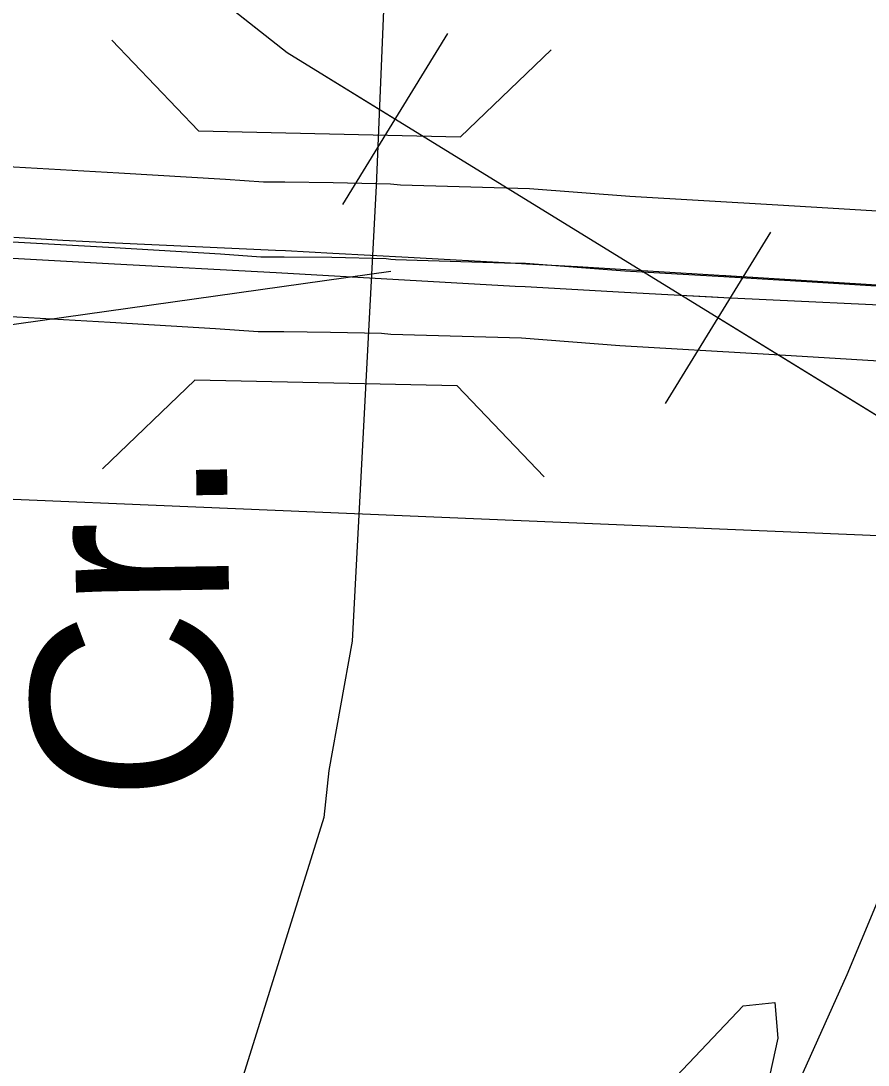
# Model space of a CAD drawing. Extents: x -132.8 to -73.3, y -60 to -26.
# Drawn here: x -123.4796 to -123.1394, y -52.4408 to -52.0219 of the extents above; entities that cross this region are included whole.
import ezdxf

# ---------------------------------------------------------------- set-up
doc = ezdxf.new("R2010")
doc.units = 0
for name, color, linetype in [('tdCoDivCarto', 7, 'Continuous'), ('tdCoHydroRiver', 7, 'Continuous'), ('tdCoHydroTxtLg', 7, 'Continuous'), ('tdCoPipe', 7, 'Continuous'), ('tdCoPriCL', 7, 'Continuous'), ('tdCoPriDiv', 7, 'Continuous'), ('tdCoPrimary', 7, 'Continuous'), ('tdCoSectLine', 7, 'Continuous'), ('tdCoStPrkRd', 7, 'Continuous'), ('tdCoStrucDivPri', 7, 'Continuous'), ('tdCoStrucPriMaintName', 7, 'Continuous')]:
    doc.layers.add(name, color=color, linetype=linetype)

msp = doc.modelspace()

# ---------------------------------------------------------------- linework, layer by layer
at = {"layer": 'tdCoDivCarto'}
for p, q in [((-123.46283, -52.11002), (-123.48251, -52.10882)), ((-123.4416, -52.11099), (-123.46283, -52.11002)), ((-123.37736, -52.11394), (-123.4416, -52.11099)), ((-123.37336, -52.11416), (-123.37736, -52.11394)), ((-123.35436, -52.11519), (-123.37336, -52.11416)), ((-123.35436, -52.11519), (-123.37336, -52.11416)), ((-123.32409, -52.11683), (-123.35436, -52.11519)), ((-123.48298, -52.1171), (-123.44204, -52.11931)), ((-123.48298, -52.1171), (-123.44204, -52.11931)), ((-123.44204, -52.11931), (-123.37717, -52.12281)), ((-123.28063, -52.11921), (-123.32409, -52.11683)), ((-123.27664, -52.11943), (-123.28063, -52.11921)), ((-123.27664, -52.11943), (-123.28063, -52.11921)), ((-123.25617, -52.12055), (-123.27664, -52.11943)), ((-123.2367, -52.12173), (-123.25617, -52.12055)), ((-123.37717, -52.12281), (-123.28114, -52.12823)), ((-123.19697, -52.12415), (-123.2367, -52.12173)), ((-123.19697, -52.12415), (-123.2367, -52.12173)), ((-123.1966, -52.12417), (-123.19697, -52.12415)), ((-123.1966, -52.12417), (-123.19697, -52.12415)), ((-123.17711, -52.12536), (-123.1966, -52.12417)), ((-123.17711, -52.12536), (-123.1966, -52.12417)), ((-123.28114, -52.12823), (-123.27715, -52.12846)), ((-123.28114, -52.12823), (-123.27715, -52.12846)), ((-123.27715, -52.12846), (-123.23721, -52.13071)), ((-123.27715, -52.12846), (-123.23721, -52.13071)), ((-123.13149, -52.12814), (-123.17711, -52.12536)), ((-123.13149, -52.12814), (-123.17711, -52.12536)), ((-123.23721, -52.13071), (-123.21983, -52.1317)), ((-123.21983, -52.1317), (-123.20195, -52.13256)), ((-123.20195, -52.13256), (-123.1974, -52.13278)), ((-123.20195, -52.13256), (-123.1974, -52.13278)), ((-123.1974, -52.13278), (-123.17753, -52.13374)), ((-123.1974, -52.13278), (-123.17753, -52.13374)), ((-123.17753, -52.13374), (-123.13187, -52.13595)), ((-123.17753, -52.13374), (-123.13187, -52.13595))]:
    msp.add_line(p, q, dxfattribs=at)
for points in [[(-123.4416, -52.11099), (-123.46283, -52.11002), (-123.48251, -52.10882)], [(-123.4416, -52.11099), (-123.46283, -52.11002), (-123.48251, -52.10882)], [(-123.4416, -52.11099), (-123.46283, -52.11002), (-123.48251, -52.10882)], [(-123.37336, -52.11416), (-123.37736, -52.11394), (-123.4416, -52.11099)], [(-123.37336, -52.11416), (-123.37736, -52.11394), (-123.4416, -52.11099)], [(-123.37336, -52.11416), (-123.37736, -52.11394), (-123.4416, -52.11099)], [(-123.35436, -52.11519), (-123.37336, -52.11416)], [(-123.35436, -52.11519), (-123.37336, -52.11416)], [(-123.28063, -52.11921), (-123.32409, -52.11683), (-123.35436, -52.11519)], [(-123.28063, -52.11921), (-123.32409, -52.11683), (-123.35436, -52.11519)], [(-123.28063, -52.11921), (-123.32409, -52.11683), (-123.35436, -52.11519)], [(-123.48298, -52.1171), (-123.44204, -52.11931)], [(-123.48298, -52.1171), (-123.44204, -52.11931)], [(-123.44204, -52.11931), (-123.37717, -52.12281), (-123.28114, -52.12823)], [(-123.44204, -52.11931), (-123.37717, -52.12281), (-123.28114, -52.12823)], [(-123.44204, -52.11931), (-123.37717, -52.12281), (-123.28114, -52.12823)], [(-123.27664, -52.11943), (-123.28063, -52.11921)], [(-123.27664, -52.11943), (-123.28063, -52.11921)], [(-123.2367, -52.12173), (-123.25617, -52.12055), (-123.27664, -52.11943)], [(-123.2367, -52.12173), (-123.25617, -52.12055), (-123.27664, -52.11943)], [(-123.2367, -52.12173), (-123.25617, -52.12055), (-123.27664, -52.11943)], [(-123.19697, -52.12415), (-123.2367, -52.12173)], [(-123.19697, -52.12415), (-123.2367, -52.12173)], [(-123.17711, -52.12536), (-123.19697, -52.12415)], [(-123.17711, -52.12536), (-123.19697, -52.12415)], [(-123.28114, -52.12823), (-123.27715, -52.12846)], [(-123.28114, -52.12823), (-123.27715, -52.12846)], [(-123.27715, -52.12846), (-123.23721, -52.13071)], [(-123.27715, -52.12846), (-123.23721, -52.13071)], [(-123.13149, -52.12814), (-123.17711, -52.12536)], [(-123.13149, -52.12814), (-123.17711, -52.12536)], [(-123.23721, -52.13071), (-123.21983, -52.1317), (-123.1974, -52.13278)], [(-123.23721, -52.13071), (-123.21983, -52.1317), (-123.1974, -52.13278)], [(-123.23721, -52.13071), (-123.21983, -52.1317), (-123.20195, -52.13256)], [(-123.1974, -52.13278), (-123.17753, -52.13374)], [(-123.1974, -52.13278), (-123.17753, -52.13374)], [(-123.17753, -52.13374), (-123.13187, -52.13595)], [(-123.17753, -52.13374), (-123.13187, -52.13595)]]:
    msp.add_lwpolyline(points, dxfattribs=at)
at = {"layer": 'tdCoHydroRiver'}
for points in [[(-123.14376, -51.35796), (-123.15608, -51.40496), (-123.16464, -51.42997), (-123.28895, -51.65066), (-123.30562, -51.68335), (-123.31614, -51.7225), (-123.32248, -51.78229), (-123.32732, -51.90365), (-123.33259, -51.9824), (-123.33701, -52.08799), (-123.34665, -52.27075), (-123.35593, -52.32257), (-123.35802, -52.34145), (-123.48755, -52.75607), (-123.54047, -52.90453), (-123.56147, -52.98128), (-123.56705, -53.01268), (-123.57399, -53.03616), (-123.57983, -53.07703), (-123.59202, -53.1193), (-123.63842, -53.49515)], [(-123.32671, -52.70361), (-123.35199, -52.70451), (-123.36116, -52.69321), (-123.36381, -52.67421), (-123.35034, -52.64302), (-123.34173, -52.61643), (-123.30367, -52.55118), (-123.27904, -52.51556), (-123.21882, -52.44777), (-123.18958, -52.417), (-123.17692, -52.41576), (-123.17572, -52.43), (-123.18113, -52.45509), (-123.24037, -52.54501), (-123.26423, -52.61063), (-123.28499, -52.61953), (-123.29795, -52.63181), (-123.31964, -52.6754), (-123.32331, -52.69423), (-123.32671, -52.70361)]]:
    msp.add_lwpolyline(points, dxfattribs=at)
at = {"layer": 'tdCoPipe'}
for p, q in [((-123.30832, -52.02689), (-123.3505, -52.09549)), ((-123.17867, -52.10661), (-123.22093, -52.17533))]:
    msp.add_line(p, q, dxfattribs=at)
for points in [[(-121.21573, -52.82232), (-121.68772, -52.7514), (-122.34953, -52.53964), (-122.86529, -52.34666), (-123.37271, -52.03464), (-123.83895, -51.66782), (-124.34957, -51.21071), (-124.84078, -50.78776), (-125.10644, -50.52423), (-125.44118, -50.10041), (-125.63639, -49.82438), (-125.73894, -49.63164), (-125.77869, -49.50967)], [(-123.32944, -52.06125), (-123.37271, -52.03464), (-123.56962, -51.87972)], [(-122.9431, -52.29881), (-123.1998, -52.14097)]]:
    msp.add_lwpolyline(points, dxfattribs=at)
at = {"layer": 'tdCoPriCL'}
msp.add_lwpolyline([(-123.13189, -52.12853), (-123.16408, -52.12657), (-123.17752, -52.12574), (-123.19738, -52.1246), (-123.23711, -52.12231), (-123.27701, -52.11926), (-123.28101, -52.11914), (-123.32918, -52.11772), (-123.33109, -52.11753), (-123.333, -52.11734), (-123.35483, -52.11686), (-123.37387, -52.11661), (-123.38326, -52.11661), (-123.39948, -52.11543), (-123.44207, -52.11295), (-123.483, -52.1106)], dxfattribs=at)
at = {"layer": 'tdCoPriDiv'}
for points in [[(-123.10698, -52.1), (-123.16225, -52.09662), (-123.17574, -52.0958), (-123.23511, -52.09237), (-123.27542, -52.08929), (-123.32725, -52.08777), (-123.33118, -52.08737), (-123.3543, -52.08686), (-123.37367, -52.08661), (-123.38217, -52.08661), (-123.39752, -52.08549), (-123.44034, -52.083), (-123.56223, -52.076)], [(-123.11089, -52.15987), (-123.16591, -52.15651), (-123.1793, -52.15569), (-123.23912, -52.15224), (-123.27859, -52.14922), (-123.33112, -52.14768), (-123.33483, -52.14731), (-123.35536, -52.14686), (-123.37407, -52.14661), (-123.38435, -52.14661), (-123.40143, -52.14537), (-123.4438, -52.1429), (-123.56572, -52.1359)]]:
    msp.add_lwpolyline(points, dxfattribs=at)
at = {"layer": 'tdCoPrimary'}
for p, q in [((-123.35436, -52.11519), (-123.37336, -52.11416)), ((-123.35436, -52.11519), (-123.37336, -52.11416)), ((-123.48298, -52.1171), (-123.44204, -52.11931)), ((-123.48298, -52.1171), (-123.44204, -52.11931)), ((-123.27664, -52.11943), (-123.28063, -52.11921)), ((-123.27664, -52.11943), (-123.28063, -52.11921)), ((-123.19697, -52.12415), (-123.2367, -52.12173)), ((-123.19697, -52.12415), (-123.2367, -52.12173)), ((-123.1966, -52.12417), (-123.19697, -52.12415)), ((-123.1966, -52.12417), (-123.19697, -52.12415)), ((-123.17711, -52.12536), (-123.1966, -52.12417)), ((-123.17711, -52.12536), (-123.1966, -52.12417)), ((-123.28114, -52.12823), (-123.27715, -52.12846)), ((-123.28114, -52.12823), (-123.27715, -52.12846)), ((-123.27715, -52.12846), (-123.23721, -52.13071)), ((-123.27715, -52.12846), (-123.23721, -52.13071)), ((-123.13149, -52.12814), (-123.17711, -52.12536)), ((-123.13149, -52.12814), (-123.17711, -52.12536)), ((-123.20195, -52.13256), (-123.1974, -52.13278)), ((-123.20195, -52.13256), (-123.1974, -52.13278)), ((-123.1974, -52.13278), (-123.17753, -52.13374)), ((-123.1974, -52.13278), (-123.17753, -52.13374)), ((-123.17753, -52.13374), (-123.13187, -52.13595)), ((-123.17753, -52.13374), (-123.13187, -52.13595))]:
    msp.add_line(p, q, dxfattribs=at)
for points in [[(-123.4416, -52.11099), (-123.46283, -52.11002), (-123.48251, -52.10882)], [(-123.4416, -52.11099), (-123.46283, -52.11002), (-123.48251, -52.10882)], [(-123.13149, -52.12814), (-123.17711, -52.12536), (-123.1966, -52.12417), (-123.19697, -52.12415), (-123.2367, -52.12173), (-123.25617, -52.12055), (-123.27664, -52.11943), (-123.28063, -52.11921), (-123.32409, -52.11683), (-123.35436, -52.11519), (-123.37336, -52.11416), (-123.37736, -52.11394), (-123.4416, -52.11099), (-123.46283, -52.11002), (-123.48251, -52.10882)], [(-123.37336, -52.11416), (-123.37736, -52.11394), (-123.4416, -52.11099)], [(-123.37336, -52.11416), (-123.37736, -52.11394), (-123.4416, -52.11099)], [(-123.28063, -52.11921), (-123.32409, -52.11683), (-123.35436, -52.11519)], [(-123.28063, -52.11921), (-123.32409, -52.11683), (-123.35436, -52.11519)], [(-123.48298, -52.1171), (-123.44204, -52.11931), (-123.37717, -52.12281), (-123.28114, -52.12823), (-123.27715, -52.12846), (-123.23721, -52.13071), (-123.21983, -52.1317), (-123.20195, -52.13256), (-123.1974, -52.13278), (-123.17753, -52.13374), (-123.13187, -52.13595)], [(-123.44204, -52.11931), (-123.37717, -52.12281), (-123.28114, -52.12823)], [(-123.44204, -52.11931), (-123.37717, -52.12281), (-123.28114, -52.12823)], [(-123.2367, -52.12173), (-123.25617, -52.12055), (-123.27664, -52.11943)], [(-123.2367, -52.12173), (-123.25617, -52.12055), (-123.27664, -52.11943)], [(-123.23721, -52.13071), (-123.21983, -52.1317), (-123.20195, -52.13256)], [(-123.23721, -52.13071), (-123.21983, -52.1317), (-123.20195, -52.13256)]]:
    msp.add_lwpolyline(points, dxfattribs=at)
at = {"layer": 'tdCoSectLine'}
msp.add_lwpolyline([(-123.95117, -52.19409), (-122.95061, -52.23608)], dxfattribs=at)
at = {"layer": 'tdCoStPrkRd'}
for p, q in [((-123.14779, -52.40448), (-123.12486, -52.34924)), ((-123.17424, -52.4632), (-123.14779, -52.40448))]:
    msp.add_line(p, q, dxfattribs=at)
at = {"layer": 'tdCoStrucDivPri'}
for p, q in [((-123.40826, -52.06603), (-123.44309, -52.02961)), ((-123.30315, -52.06834), (-123.26673, -52.03348)), ((-123.40826, -52.06603), (-123.30315, -52.06834)), ((-123.40972, -52.16604), (-123.44687, -52.20161)), ((-123.3044, -52.16835), (-123.40972, -52.16604)), ((-123.3044, -52.16835), (-123.26954, -52.20477))]:
    msp.add_line(p, q, dxfattribs=at)
at = {"layer": 'tdCoStrucPriMaintName'}
msp.add_line((-124.45338, -52.28005), (-123.33106, -52.12231), dxfattribs=at)
msp.add_line((-124.45338, -52.28005), (-123.33106, -52.12231), dxfattribs=at)
msp.add_line((-124.45338, -52.28005), (-123.33106, -52.12231), dxfattribs=at)

# ---------------------------------------------------------------- texts
at = {"layer": 'tdCoHydroTxtLg'}
msp.add_text('Cr.', height=0.08, rotation=90.9088, dxfattribs=at).set_placement((-123.39474, -52.33463))

doc.saveas('drawing.dxf')
